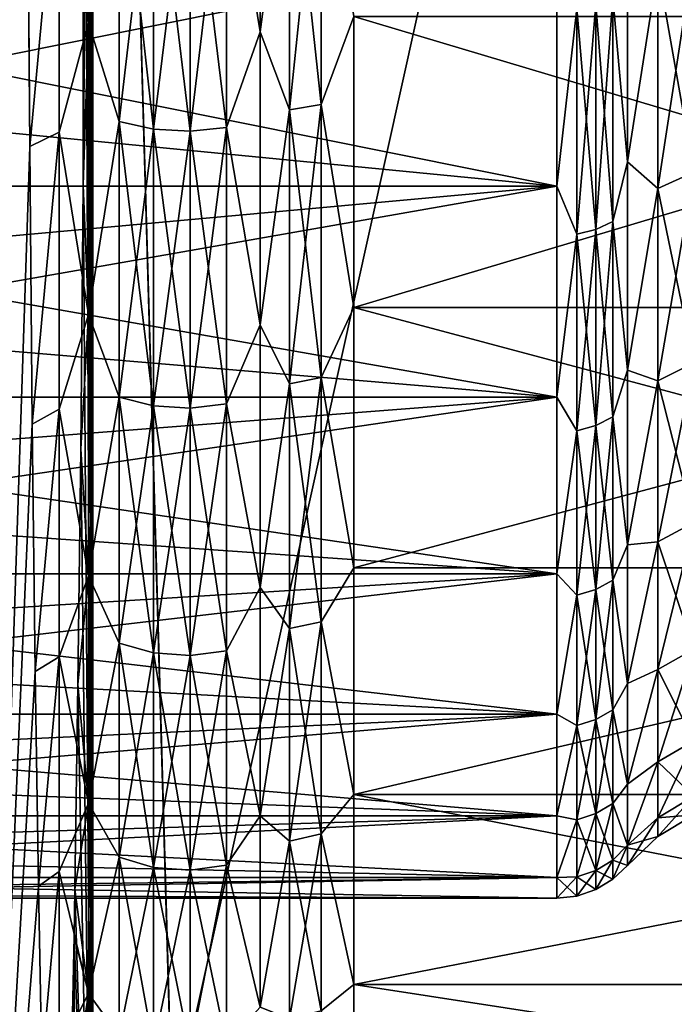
# Model space of a CAD drawing. Header units: metres. Extents: x -205 to 205, y -104 to 104.
# Tile 989 of 1056: x -40.4 to -36.85, y -15.88 to -10.54. Entities that reach past the tile are written whole.
import ezdxf

# ---------------------------------------------------------------- set-up
doc = ezdxf.new("R2010")
doc.units = ezdxf.units.M
doc.layers.add('solid_01_2-CONSUMER_EHM_BOX_SW0001', color=7, linetype='CONTINUOUS')

msp = doc.modelspace()

# ---------------------------------------------------------------- linework, layer by layer
at = {"layer": 'solid_01_2-CONSUMER_EHM_BOX_SW0001'}
for points in [[(-200.010849, -74.958488), (-200.010773, 75.041512), (-0.010778, 75.04142)], [(-0.010849, -74.95858), (-200.010849, -74.958488), (-0.010778, 75.04142)], [(-42.500065, -37.458561, 108.5), (42.499969, 37.541401, 108.5), (-42.500031, 37.541439, 108.5)], [(-42.500065, -37.458561, 108.5), (42.499935, -37.458599, 108.5), (42.499969, 37.541401, 108.5)], [(-40.598011, 19.039743, 63.099998), (-39.498363, -18.956865, 63.099998), (-40.59803, -18.956865, 63.099998)], [(-40.598011, 19.039743, 63.099998), (-40.59803, -18.956865, 63.099998), (-40.341995, -11.231845, 38.651802)], [(-40.598011, 19.039743, 63.099998), (39.498245, -18.956903, 63.099998), (-39.498363, -18.956865, 63.099998)], [(-40.598011, 19.039743, 63.099998), (40.597916, -18.956903, 63.099998), (39.498245, -18.956903, 63.099998)], [(-40.598011, 19.039743, 63.099998), (-39.498344, 19.039742, 63.099998), (40.597916, -18.956903, 63.099998)], [(-40.598011, 19.039743, 63.099998), (-40.341995, -11.231845, 38.651802), (-40.354347, -9.582151, 39.831493)], [(40.597916, -18.956903, 63.099998), (-39.498344, 19.039742, 63.099998), (39.498264, 19.039705, 63.099998)], [(-40.000042, 18.541439, 6), (-40.007378, 0.04149, 6.7), (-40.000057, -18.458561, 6)], [(-31.800039, 18.541435, 6), (-40.000042, 18.541439, 6), (-40.000057, -18.458561, 6)], [(-31.800039, 18.541435, 6), (-40.000057, -18.458561, 6), (-31.800058, -18.458565, 6)], [(-40.000057, -18.458561, 6), (-40.007378, 0.04149, 6.7), (-40.008652, -2.033987, 6.82141)], [(-40.000057, -18.458561, 6), (-40.008652, -2.033987, 6.82141), (-40.012451, -4.081877, 7.184161)], [(-40.000057, -18.458561, 6), (-40.012451, -4.081877, 7.184161), (-40.018723, -6.072543, 7.782977)], [(-40.000057, -18.458561, 6), (-40.018723, -6.072543, 7.782977), (-40.027386, -7.98042, 8.610069)], [(-40.000057, -18.458561, 6), (-40.027386, -7.98042, 8.610069), (-40.038322, -9.779025, 9.654181)], [(-40.022552, -10.561459, 38.742435), (-40.022552, -8.836341, 39.877045), (-40.182438, -9.513169, 39.70607)], [(-40.022552, -8.836341, 9.122956), (-40.022552, -10.561459, 10.257564), (-40.051369, -9.778489, 9.653821)], [(-39.857677, -9.463642, 39.627251), (-40.022552, -8.836341, 39.877045), (-40.022552, -10.561459, 38.742435)], [(-39.857677, -9.463642, 9.372751), (-40.022552, -10.561459, 10.257564), (-40.022552, -8.836341, 9.122956)], [(-39.093319, -8.878007, 9.051069), (-39.093319, -10.611208, 10.191013), (-39.275639, -9.491448, 9.328499)], [(-39.093319, -10.611208, 38.808987), (-39.093319, -8.878007, 39.948933), (-39.275639, -9.491448, 39.671501)], [(-38.933022, -9.408809, 9.460019), (-39.093319, -10.611208, 10.191013), (-39.093319, -8.878007, 9.051069)], [(-38.933022, -9.408809, 39.539982), (-39.093319, -8.878007, 39.948933), (-39.093319, -10.611208, 38.808987)], [(-38.933022, -11.033331, 38.387321), (-38.761574, -11.00414, 38.350716), (-38.761574, -9.383899, 39.500336)], [(-38.933022, -9.408809, 39.539982), (-38.933022, -11.033331, 38.387321), (-38.761574, -9.383899, 39.500336)], [(-38.933022, -9.408809, 9.460019), (-38.761574, -9.383899, 9.499662), (-38.761574, -11.00414, 10.649284)], [(-38.584904, -10.52827, 38.697582), (-38.761574, -9.383899, 39.500336), (-38.761574, -11.00414, 38.350716)], [(-38.761574, -11.00414, 10.649284), (-38.761574, -9.383899, 9.499662), (-38.584904, -10.52827, 10.30242)], [(-38.933022, -11.033331, 10.612679), (-39.093319, -10.611208, 10.191013), (-38.933022, -9.408809, 9.460019)], [(-38.933022, -9.408809, 39.539982), (-39.093319, -10.611208, 38.808987), (-38.933022, -11.033331, 38.387321)], [(-38.933022, -11.033331, 10.612679), (-38.933022, -9.408809, 9.460019), (-38.761574, -11.00414, 10.649284)], [(-39.857677, -11.097591, 38.467899), (-39.857677, -9.463642, 39.627251), (-40.022552, -10.561459, 38.742435)], [(-39.857677, -9.463642, 9.372751), (-39.857677, -11.097591, 10.5321), (-40.022552, -10.561459, 10.257564)], [(-39.670094, -11.138806, 10.480416), (-39.857677, -11.097591, 10.5321), (-39.857677, -9.463642, 9.372751)], [(-39.670094, -9.498813, 9.316778), (-39.670094, -11.138806, 10.480416), (-39.857677, -9.463642, 9.372751)], [(-39.670094, -9.498813, 39.68322), (-39.857677, -9.463642, 39.627251), (-39.857677, -11.097591, 38.467899)], [(-39.670094, -11.138806, 38.519585), (-39.670094, -9.498813, 39.68322), (-39.857677, -11.097591, 38.467899)], [(-39.472, -11.149898, 10.46651), (-39.670094, -11.138806, 10.480416), (-39.670094, -9.498813, 9.316778)], [(-39.471996, -9.508276, 9.301718), (-39.472, -11.149898, 10.46651), (-39.670094, -9.498813, 9.316778)], [(-39.471996, -9.508276, 39.698284), (-39.670094, -9.498813, 39.68322), (-39.670094, -11.138806, 38.519585)], [(-39.275639, -9.491448, 39.671501), (-39.471996, -9.508276, 39.698284), (-39.472, -11.149898, 38.533489)], [(-39.275639, -11.130177, 38.508762), (-39.275639, -9.491448, 39.671501), (-39.472, -11.149898, 38.533489)], [(-39.275639, -9.491448, 9.328499), (-39.275639, -11.130177, 10.491239), (-39.471996, -9.508276, 9.301718)], [(-39.093319, -10.611208, 10.191013), (-39.275639, -11.130177, 10.491239), (-39.275639, -9.491448, 9.328499)], [(-39.093319, -10.611208, 38.808987), (-39.275639, -9.491448, 39.671501), (-39.275639, -11.130177, 38.508762)], [(-40.354347, -9.582151, 39.831493), (-40.341995, -11.231845, 38.651802), (-40.182438, -9.513169, 39.70607)], [(-40.341995, -11.231845, 38.651802), (-40.182438, -11.155632, 38.540684), (-40.182438, -9.513169, 39.70607)], [(-40.022552, -10.561459, 38.742435), (-40.182438, -9.513169, 39.70607), (-40.182438, -11.155632, 38.540684)], [(-39.472, -11.149898, 38.533489), (-39.471996, -9.508276, 39.698284), (-39.670094, -11.138806, 38.519585)], [(-39.275639, -11.130177, 10.491239), (-39.472, -11.149898, 10.46651), (-39.471996, -9.508276, 9.301718)], [(-40.051369, -9.778489, 9.653821), (-40.051373, -11.442706, 10.900205), (-40.038322, -9.779025, 9.654181)], [(-40.022552, -10.561459, 10.257564), (-40.051373, -11.442706, 10.900205), (-40.051369, -9.778489, 9.653821)], [(-40.000057, -18.458561, 6), (-40.038322, -9.779025, 9.654181), (-40.051373, -11.442706, 10.900205)], [(-37.18087, -10.421953, 35.590546), (-37.102303, -10.019845, 35.856838), (-37.102303, -11.315403, 34.561283)], [(-37.18087, -10.421953, 13.409455), (-37.102303, -11.315403, 14.438718), (-37.102303, -10.019845, 13.14316)], [(-37.102303, -11.315403, 34.561283), (-37.102303, -10.019845, 35.856838), (-36.937313, -10.26282, 35.421875)], [(-36.937313, -10.26282, 13.578126), (-37.102303, -10.019845, 13.14316), (-37.102303, -11.315403, 14.438718)], [(-44.000053, -11.448207, 14.321075), (-37.484325, -11.448203, 14.321067), (-37.484325, -10.137496, 13.01036)], [(-44.000053, -10.812656, 13.645919), (-37.484325, -10.137496, 13.01036), (-44.000053, -10.137501, 13.010366)], [(-44.000053, -11.448207, 14.321075), (-37.484325, -10.137496, 13.01036), (-44.000053, -10.812656, 13.645919)], [(-44.000053, -10.137501, 35.989632), (-37.484325, -10.137496, 35.989639), (-37.484325, -11.448203, 34.678932)], [(-44.000053, -10.812656, 35.35408), (-44.000053, -10.137501, 35.989632), (-37.484325, -11.448203, 34.678932)], [(-37.376698, -10.484328, 13.343341), (-37.484325, -10.137496, 13.01036), (-37.484325, -11.448203, 14.321067)], [(-37.484325, -11.448203, 34.678932), (-37.484325, -10.137496, 35.989639), (-37.376698, -10.484328, 35.656658)], [(-36.742119, -10.181912, 35.336117), (-36.742119, -11.370782, 34.075989), (-36.937313, -10.26282, 35.421875)], [(-36.742119, -10.181912, 13.663883), (-36.937313, -10.26282, 13.578126), (-36.937313, -11.461099, 14.848227)], [(-36.742119, -11.370782, 14.924011), (-36.742119, -10.181912, 13.663883), (-36.937313, -11.461099, 14.848227)], [(-37.102303, -11.315403, 34.561283), (-36.937313, -10.26282, 35.421875), (-36.937313, -11.461099, 34.151772)], [(-36.937313, -11.461099, 14.848227), (-36.937313, -10.26282, 13.578126), (-37.102303, -11.315403, 14.438718)], [(-36.742119, -11.370782, 34.075989), (-36.937313, -11.461099, 34.151772), (-36.937313, -10.26282, 35.421875)], [(-37.273819, -10.460481, 13.368618), (-37.376698, -10.484328, 13.343341), (-37.376698, -11.708366, 14.640744)], [(-37.273819, -11.681745, 14.663082), (-37.273819, -10.460481, 13.368618), (-37.376698, -11.708366, 14.640744)], [(-37.273819, -10.460481, 35.631382), (-37.273819, -11.681745, 34.336918), (-37.376698, -10.484328, 35.656658)], [(-37.18087, -10.421953, 13.409455), (-37.273819, -10.460481, 13.368618), (-37.273819, -11.681745, 14.663082)], [(-37.18087, -11.638737, 14.69917), (-37.18087, -10.421953, 13.409455), (-37.273819, -11.681745, 14.663082)], [(-37.18087, -10.421953, 35.590546), (-37.18087, -11.638737, 34.300831), (-37.273819, -10.460481, 35.631382)], [(-37.18087, -11.638737, 34.300831), (-37.273819, -11.681745, 34.336918), (-37.273819, -10.460481, 35.631382)], [(-37.18087, -10.421953, 35.590546), (-37.102303, -11.315403, 34.561283), (-37.18087, -11.638737, 34.300831)], [(-37.18087, -11.638737, 14.69917), (-37.102303, -11.315403, 14.438718), (-37.18087, -10.421953, 13.409455)], [(-37.376698, -11.708366, 14.640744), (-37.376698, -10.484328, 13.343341), (-37.484325, -11.448203, 14.321067)], [(-37.484325, -11.448203, 34.678932), (-37.376698, -10.484328, 35.656658), (-37.376698, -11.708366, 34.359257)], [(-37.273819, -11.681745, 34.336918), (-37.376698, -11.708366, 34.359257), (-37.376698, -10.484328, 35.656658)], [(-40.022556, -12.143363, 37.41507), (-40.022552, -10.561459, 38.742435), (-40.182438, -11.155632, 38.540684)], [(-40.022552, -10.561459, 10.257564), (-40.022556, -12.143363, 11.584929), (-40.051373, -11.442706, 10.900205)], [(-39.857677, -11.097591, 38.467899), (-40.022552, -10.561459, 38.742435), (-40.022556, -12.143363, 37.41507)], [(-39.857677, -11.097591, 10.5321), (-40.022556, -12.143363, 11.584929), (-40.022552, -10.561459, 10.257564)], [(-38.584904, -12.10504, 37.374512), (-38.584904, -10.52827, 38.697582), (-38.761574, -11.00414, 38.350716)], [(-38.761574, -11.00414, 10.649284), (-38.584904, -10.52827, 10.30242), (-38.584904, -12.10504, 11.625486)], [(-33.300053, -10.528095, 10.30229), (-33.300056, -12.10502, 11.625465), (-38.584904, -10.52827, 10.30242)], [(-33.300053, -10.52811, 38.697697), (-38.584904, -10.52827, 38.697582), (-38.584904, -12.10504, 37.374512)], [(-33.300056, -12.105041, 37.374516), (-33.300053, -10.52811, 38.697697), (-38.584904, -12.10504, 37.374512)], [(-33.300056, -12.10502, 11.625465), (-38.584904, -12.10504, 11.625486), (-38.584904, -10.52827, 10.30242)], [(-39.093319, -10.611208, 10.191013), (-39.093323, -12.200351, 11.524463), (-39.275639, -11.130177, 10.491239)], [(-39.093323, -12.200351, 37.475536), (-39.093319, -10.611208, 38.808987), (-39.275639, -11.130177, 38.508762)], [(-38.933022, -11.033331, 10.612679), (-39.093323, -12.200351, 11.524463), (-39.093319, -10.611208, 10.191013)], [(-38.933022, -11.033331, 38.387321), (-39.093319, -10.611208, 38.808987), (-39.093323, -12.200351, 37.475536)], [(-44.000053, -11.448207, 34.678925), (-44.000053, -10.812656, 35.35408), (-37.484325, -11.448203, 34.678932)], [(-38.933022, -12.518581, 11.939981), (-39.093323, -12.200351, 11.524463), (-38.933022, -11.033331, 10.612679)], [(-38.933022, -11.033331, 38.387321), (-39.093323, -12.200351, 37.475536), (-38.933022, -12.518581, 37.06002)], [(-38.933022, -12.518581, 37.06002), (-38.761578, -12.485476, 37.026913), (-38.761574, -11.00414, 38.350716)], [(-38.933022, -11.033331, 38.387321), (-38.933022, -12.518581, 37.06002), (-38.761574, -11.00414, 38.350716)], [(-38.933022, -11.033331, 10.612679), (-38.761574, -11.00414, 10.649284), (-38.761578, -12.485476, 11.973087)], [(-38.933022, -12.518581, 11.939981), (-38.933022, -11.033331, 10.612679), (-38.761578, -12.485476, 11.973087)], [(-38.584904, -12.10504, 37.374512), (-38.761574, -11.00414, 38.350716), (-38.761578, -12.485476, 37.026913)], [(-38.761578, -12.485476, 11.973087), (-38.761574, -11.00414, 10.649284), (-38.584904, -12.10504, 11.625486)], [(-39.857677, -12.59146, 37.132896), (-39.857677, -11.097591, 38.467899), (-40.022556, -12.143363, 37.41507)], [(-39.857677, -11.097591, 10.5321), (-39.857677, -12.59146, 11.867102), (-40.022556, -12.143363, 11.584929)], [(-39.670094, -12.638203, 11.820359), (-39.857677, -12.59146, 11.867102), (-39.857677, -11.097591, 10.5321)], [(-39.670094, -11.138806, 10.480416), (-39.670094, -12.638203, 11.820359), (-39.857677, -11.097591, 10.5321)], [(-39.670094, -11.138806, 38.519585), (-39.857677, -11.097591, 38.467899), (-39.857677, -12.59146, 37.132896)], [(-40.341995, -11.231845, 38.651802), (-40.327782, -12.737537, 37.294281), (-40.182438, -11.155632, 38.540684)], [(-40.327782, -12.737537, 37.294281), (-40.182442, -12.657285, 37.198723), (-40.182438, -11.155632, 38.540684)], [(-40.022556, -12.143363, 37.41507), (-40.182438, -11.155632, 38.540684), (-40.182442, -12.657285, 37.198723)], [(-39.670094, -12.638203, 37.179642), (-39.670094, -11.138806, 38.519585), (-39.857677, -12.59146, 37.132896)], [(-39.472, -12.650781, 11.807781), (-39.670094, -12.638203, 11.820359), (-39.670094, -11.138806, 10.480416)], [(-39.472, -11.149898, 10.46651), (-39.472, -12.650781, 11.807781), (-39.670094, -11.138806, 10.480416)], [(-39.472, -11.149898, 38.533489), (-39.670094, -11.138806, 38.519585), (-39.670094, -12.638203, 37.179642)], [(-39.472, -12.650781, 37.192219), (-39.472, -11.149898, 38.533489), (-39.670094, -12.638203, 37.179642)], [(-39.275639, -11.130177, 10.491239), (-39.275639, -12.628416, 11.830147), (-39.472, -11.149898, 10.46651)], [(-39.275639, -11.130177, 38.508762), (-39.472, -11.149898, 38.533489), (-39.472, -12.650781, 37.192219)], [(-39.275639, -12.628416, 37.169853), (-39.275639, -11.130177, 38.508762), (-39.472, -12.650781, 37.192219)], [(-39.275639, -12.628416, 11.830147), (-39.472, -12.650781, 11.807781), (-39.472, -11.149898, 10.46651)], [(-39.093323, -12.200351, 11.524463), (-39.275639, -12.628416, 11.830147), (-39.275639, -11.130177, 10.491239)], [(-39.093323, -12.200351, 37.475536), (-39.275639, -11.130177, 38.508762), (-39.275639, -12.628416, 37.169853)], [(-40.341995, -11.231845, 38.651802), (-40.59803, -18.956865, 63.099998), (-40.327782, -12.737537, 37.294281)], [(-37.18087, -11.638737, 34.300831), (-37.102303, -11.315403, 34.561283), (-37.102303, -12.445353, 33.119007)], [(-37.18087, -11.638737, 14.69917), (-37.102303, -12.445353, 15.880992), (-37.102303, -11.315403, 14.438718)], [(-37.102303, -12.445353, 33.119007), (-37.102303, -11.315403, 34.561283), (-36.937313, -11.461099, 34.151772)], [(-36.937313, -11.461099, 14.848227), (-37.102303, -11.315403, 14.438718), (-37.102303, -12.445353, 15.880992)], [(-36.742119, -11.370782, 34.075989), (-36.742119, -12.405321, 32.686363), (-36.937313, -11.461099, 34.151772)], [(-36.742119, -11.370782, 14.924011), (-36.937313, -11.461099, 14.848227), (-36.937313, -12.503825, 16.248852)], [(-36.742119, -12.405321, 16.313639), (-36.742119, -11.370782, 14.924011), (-36.937313, -12.503825, 16.248852)], [(-44.000053, -12.591369, 15.780215), (-37.484325, -12.591365, 15.780206), (-37.484325, -11.448203, 14.321067)], [(-44.000053, -12.041833, 15.033374), (-37.484325, -11.448203, 14.321067), (-44.000053, -11.448207, 14.321075)], [(-44.000053, -12.591369, 15.780215), (-37.484325, -11.448203, 14.321067), (-44.000053, -12.041833, 15.033374)], [(-44.000053, -11.448207, 34.678925), (-37.484325, -11.448203, 34.678932), (-37.484325, -12.591365, 33.219795)], [(-44.000053, -12.041833, 33.966625), (-44.000053, -11.448207, 34.678925), (-37.484325, -12.591365, 33.219795)], [(-40.065201, -12.872066, 12.220572), (-40.000057, -18.458561, 6), (-40.051373, -11.442706, 10.900205)], [(-40.065201, -12.872066, 12.220572), (-40.051373, -11.442706, 10.900205), (-40.022556, -12.143363, 11.584929)], [(-37.376698, -11.708366, 14.640744), (-37.484325, -11.448203, 14.321067), (-37.484325, -12.591365, 15.780206)], [(-37.484325, -12.591365, 33.219795), (-37.484325, -11.448203, 34.678932), (-37.376698, -11.708366, 34.359257)], [(-37.102303, -12.445353, 33.119007), (-36.937313, -11.461099, 34.151772), (-36.937313, -12.503825, 32.751148)], [(-36.937313, -12.503825, 16.248852), (-36.937313, -11.461099, 14.848227), (-37.102303, -12.445353, 15.880992)], [(-36.742119, -12.405321, 32.686363), (-36.937313, -12.503825, 32.751148), (-36.937313, -11.461099, 34.151772)], [(-37.18087, -11.638737, 14.69917), (-37.273819, -11.681745, 14.663082), (-37.273819, -12.744473, 16.090574)], [(-37.18087, -12.697567, 16.121426), (-37.18087, -11.638737, 14.69917), (-37.273819, -12.744473, 16.090574)], [(-37.18087, -11.638737, 34.300831), (-37.18087, -12.697567, 32.878574), (-37.273819, -11.681745, 34.336918)], [(-37.18087, -11.638737, 34.300831), (-37.102303, -12.445353, 33.119007), (-37.18087, -12.697567, 32.878574)], [(-37.18087, -12.697567, 16.121426), (-37.102303, -12.445353, 15.880992), (-37.18087, -11.638737, 14.69917)], [(-37.273819, -11.681745, 14.663082), (-37.376698, -11.708366, 14.640744), (-37.376698, -12.773508, 16.071478)], [(-37.273819, -12.744473, 16.090574), (-37.273819, -11.681745, 14.663082), (-37.376698, -12.773508, 16.071478)], [(-37.273819, -11.681745, 34.336918), (-37.273819, -12.744473, 32.909424), (-37.376698, -11.708366, 34.359257)], [(-37.18087, -12.697567, 32.878574), (-37.273819, -12.744473, 32.909424), (-37.273819, -11.681745, 34.336918)], [(-37.376698, -12.773508, 16.071478), (-37.376698, -11.708366, 14.640744), (-37.484325, -12.591365, 15.780206)], [(-37.484325, -12.591365, 33.219795), (-37.376698, -11.708366, 34.359257), (-37.376698, -12.773508, 32.92852)], [(-37.273819, -12.744473, 32.909424), (-37.376698, -12.773508, 32.92852), (-37.376698, -11.708366, 34.359257)], [(-44.000053, -12.591369, 33.219784), (-44.000053, -12.041833, 33.966625), (-37.484325, -12.591365, 33.219795)], [(-38.584904, -13.51755, 35.877342), (-38.584904, -12.10504, 37.374512), (-38.761578, -12.485476, 37.026913)], [(-38.761578, -12.485476, 11.973087), (-38.584904, -12.10504, 11.625486), (-38.584904, -13.51755, 13.12266)], [(-33.300056, -12.10502, 11.625465), (-33.300056, -13.517571, 13.12268), (-38.584904, -12.10504, 11.625486)], [(-33.300056, -12.105041, 37.374516), (-38.584904, -12.10504, 37.374512), (-38.584904, -13.51755, 35.877342)], [(-33.300056, -13.517571, 13.12268), (-38.584904, -13.51755, 13.12266), (-38.584904, -12.10504, 11.625486)], [(-33.300056, -13.51759, 35.8773), (-33.300056, -12.105041, 37.374516), (-38.584904, -13.51755, 35.877342)], [(-40.022556, -13.56035, 35.913139), (-40.022556, -12.143363, 37.41507), (-40.182442, -12.657285, 37.198723)], [(-40.065201, -12.872066, 12.220572), (-40.022556, -12.143363, 11.584929), (-40.022556, -13.56035, 13.08686)], [(-39.857677, -12.59146, 37.132896), (-40.022556, -12.143363, 37.41507), (-40.022556, -13.56035, 35.913139)], [(-39.857677, -12.59146, 11.867102), (-40.022556, -13.56035, 13.08686), (-40.022556, -12.143363, 11.584929)], [(-39.093323, -12.200351, 11.524463), (-39.093323, -13.623944, 13.033383), (-39.275639, -12.628416, 11.830147)], [(-39.093323, -13.623944, 35.966618), (-39.093323, -12.200351, 37.475536), (-39.275639, -12.628416, 37.169853)], [(-38.933022, -12.518581, 11.939981), (-39.093323, -13.623944, 13.033383), (-39.093323, -12.200351, 11.524463)], [(-38.933022, -12.518581, 37.06002), (-39.093323, -12.200351, 37.475536), (-39.093323, -13.623944, 35.966618)], [(-36.742119, -12.405321, 32.686363), (-36.742119, -13.271539, 31.186028), (-36.937313, -12.503825, 32.751148)], [(-36.742119, -12.405321, 16.313639), (-36.937313, -12.503825, 16.248852), (-36.937313, -13.376899, 17.761059)], [(-36.742119, -13.271539, 17.813972), (-36.742119, -12.405321, 16.313639), (-36.937313, -13.376899, 17.761059)], [(-38.933025, -13.845882, 35.574768), (-38.761578, -13.809278, 35.545578), (-38.761578, -12.485476, 37.026913)], [(-38.933022, -12.518581, 37.06002), (-38.933025, -13.845882, 35.574768), (-38.761578, -12.485476, 37.026913)], [(-38.933022, -12.518581, 11.939981), (-38.761578, -12.485476, 11.973087), (-38.761578, -13.809278, 13.454423)], [(-38.584904, -13.51755, 35.877342), (-38.761578, -12.485476, 37.026913), (-38.761578, -13.809278, 35.545578)], [(-38.761578, -13.809278, 13.454423), (-38.761578, -12.485476, 11.973087), (-38.584904, -13.51755, 13.12266)], [(-37.18087, -12.697567, 32.878574), (-37.102303, -12.445353, 33.119007), (-37.102303, -13.393216, 31.55105)], [(-37.18087, -12.697567, 16.121426), (-37.102303, -13.393216, 17.44895), (-37.102303, -12.445353, 15.880992)], [(-37.102303, -13.393216, 31.55105), (-37.102303, -12.445353, 33.119007), (-36.937313, -12.503825, 32.751148)], [(-36.937313, -12.503825, 16.248852), (-37.102303, -12.445353, 15.880992), (-37.102303, -13.393216, 17.44895)], [(-38.933025, -13.845882, 13.425232), (-39.093323, -13.623944, 13.033383), (-38.933022, -12.518581, 11.939981)], [(-38.933022, -12.518581, 37.06002), (-39.093323, -13.623944, 35.966618), (-38.933025, -13.845882, 35.574768)], [(-38.933025, -13.845882, 13.425232), (-38.933022, -12.518581, 11.939981), (-38.761578, -13.809278, 13.454423)], [(-37.102303, -13.393216, 31.55105), (-36.937313, -12.503825, 32.751148), (-36.937313, -13.376899, 31.238941)], [(-36.937313, -13.376899, 17.761059), (-36.937313, -12.503825, 16.248852), (-37.102303, -13.393216, 17.44895)], [(-36.742119, -13.271539, 31.186028), (-36.937313, -13.376899, 31.238941), (-36.937313, -12.503825, 32.751148)], [(-44.000053, -13.550315, 17.366508), (-37.484325, -13.550313, 17.366499), (-37.484325, -12.591365, 15.780206)], [(-44.000053, -13.094808, 16.558874), (-37.484325, -12.591365, 15.780206), (-44.000053, -12.591369, 15.780215)], [(-44.000053, -13.550315, 17.366508), (-37.484325, -12.591365, 15.780206), (-44.000053, -13.094808, 16.558874)], [(-44.000053, -12.591369, 33.219784), (-37.484325, -12.591365, 33.219795), (-37.484325, -13.550313, 31.633501)], [(-44.000053, -13.094808, 32.441128), (-44.000053, -12.591369, 33.219784), (-37.484325, -13.550313, 31.633501)], [(-39.857677, -13.926462, 35.63903), (-39.857677, -12.59146, 37.132896), (-40.022556, -13.56035, 35.913139)], [(-39.857677, -12.59146, 11.867102), (-39.857677, -13.926462, 13.36097), (-40.022556, -13.56035, 13.08686)], [(-39.670094, -13.978146, 13.319756), (-39.857677, -13.926462, 13.36097), (-39.857677, -12.59146, 11.867102)], [(-39.670094, -12.638203, 11.820359), (-39.670094, -13.978146, 13.319756), (-39.857677, -12.59146, 11.867102)], [(-39.670094, -12.638203, 37.179642), (-39.857677, -12.59146, 37.132896), (-39.857677, -13.926462, 35.63903)], [(-37.376698, -12.773508, 16.071478), (-37.484325, -12.591365, 15.780206), (-37.484325, -13.550313, 17.366499)], [(-37.484325, -13.550313, 31.633501), (-37.484325, -12.591365, 33.219795), (-37.376698, -12.773508, 32.92852)], [(-39.670094, -13.978146, 35.680244), (-39.670094, -12.638203, 37.179642), (-39.857677, -13.926462, 35.63903)], [(-39.472, -13.992052, 13.308665), (-39.670094, -13.978146, 13.319756), (-39.670094, -12.638203, 11.820359)], [(-39.472, -12.650781, 11.807781), (-39.472, -13.992052, 13.308665), (-39.670094, -12.638203, 11.820359)], [(-39.472, -12.650781, 37.192219), (-39.670094, -12.638203, 37.179642), (-39.670094, -13.978146, 35.680244)], [(-39.472, -13.992052, 35.691334), (-39.472, -12.650781, 37.192219), (-39.670094, -13.978146, 35.680244)], [(-39.275639, -12.628416, 11.830147), (-39.275639, -13.967323, 13.328385), (-39.472, -12.650781, 11.807781)], [(-39.275639, -12.628416, 37.169853), (-39.472, -12.650781, 37.192219), (-39.472, -13.992052, 35.691334)], [(-39.275639, -13.967323, 35.671616), (-39.275639, -12.628416, 37.169853), (-39.472, -13.992052, 35.691334)], [(-39.275639, -13.967323, 13.328385), (-39.472, -13.992052, 13.308665), (-39.472, -12.650781, 11.807781)], [(-39.093323, -13.623944, 13.033383), (-39.275639, -13.967323, 13.328385), (-39.275639, -12.628416, 11.830147)], [(-39.093323, -13.623944, 35.966618), (-39.275639, -12.628416, 37.169853), (-39.275639, -13.967323, 35.671616)], [(-40.327782, -12.737537, 37.294281), (-40.311886, -14.080074, 35.776398), (-40.182442, -12.657285, 37.198723)], [(-40.311886, -14.080074, 35.776398), (-40.182442, -13.999244, 35.697071), (-40.182442, -12.657285, 37.198723)], [(-40.022556, -13.56035, 35.913139), (-40.182442, -12.657285, 37.198723), (-40.182442, -13.999244, 35.697071)], [(-37.18087, -12.697567, 16.121426), (-37.273819, -12.744473, 16.090574), (-37.273819, -13.634295, 17.63179)], [(-37.18087, -13.584123, 17.656986), (-37.18087, -12.697567, 16.121426), (-37.273819, -13.634295, 17.63179)], [(-37.18087, -12.697567, 32.878574), (-37.18087, -13.584123, 31.343014), (-37.273819, -12.744473, 32.909424)], [(-37.18087, -12.697567, 32.878574), (-37.102303, -13.393216, 31.55105), (-37.18087, -13.584123, 31.343014)], [(-37.18087, -13.584123, 17.656986), (-37.102303, -13.393216, 17.44895), (-37.18087, -12.697567, 16.121426)], [(-40.327782, -12.737537, 37.294281), (-40.59803, -18.956865, 63.099998), (-40.311886, -14.080074, 35.776398)], [(-37.273819, -12.744473, 16.090574), (-37.376698, -12.773508, 16.071478), (-37.376698, -13.665349, 17.616194)], [(-37.273819, -13.634295, 17.63179), (-37.273819, -12.744473, 16.090574), (-37.376698, -13.665349, 17.616194)], [(-37.273819, -12.744473, 32.909424), (-37.273819, -13.634295, 31.36821), (-37.376698, -12.773508, 32.92852)], [(-37.18087, -13.584123, 31.343014), (-37.273819, -13.634295, 31.36821), (-37.273819, -12.744473, 32.909424)], [(-37.376698, -13.665349, 17.616194), (-37.376698, -12.773508, 16.071478), (-37.484325, -13.550313, 17.366499)], [(-37.484325, -13.550313, 31.633501), (-37.376698, -12.773508, 32.92852), (-37.376698, -13.665349, 31.383806)], [(-37.273819, -13.634295, 31.36821), (-37.376698, -13.665349, 31.383806), (-37.376698, -12.773508, 32.92852)], [(-40.080555, -14.148995, 13.686998), (-40.000057, -18.458561, 6), (-40.065201, -12.872066, 12.220572)], [(-40.080555, -14.148995, 13.686998), (-40.065201, -12.872066, 12.220572), (-40.022556, -13.56035, 13.08686)], [(-44.000053, -13.550315, 31.633492), (-44.000053, -13.094808, 32.441128), (-37.484325, -13.550313, 31.633501)], [(-36.742119, -13.271539, 31.186028), (-36.742123, -13.957722, 29.595278), (-36.937313, -13.376899, 31.238941)], [(-36.742119, -13.271539, 17.813972), (-36.937313, -13.376899, 17.761059), (-36.937313, -14.068512, 19.364399)], [(-36.742123, -13.957722, 19.404722), (-36.742119, -13.271539, 17.813972), (-36.937313, -14.068512, 19.364399)], [(-37.18087, -13.584123, 31.343014), (-37.102303, -13.393216, 31.55105), (-37.102303, -14.145172, 29.880272)], [(-37.18087, -13.584123, 17.656986), (-37.102303, -14.145172, 19.119728), (-37.102303, -13.393216, 17.44895)], [(-37.102303, -14.145172, 29.880272), (-36.937313, -13.376899, 31.238941), (-36.937313, -14.068512, 29.635601)], [(-37.102303, -14.145172, 29.880272), (-37.102303, -13.393216, 31.55105), (-36.937313, -13.376899, 31.238941)], [(-36.937313, -13.376899, 17.761059), (-37.102303, -13.393216, 17.44895), (-37.102303, -14.145172, 19.119728)], [(-36.937313, -14.068512, 19.364399), (-36.937313, -13.376899, 17.761059), (-37.102303, -14.145172, 19.119728)], [(-36.742123, -13.957722, 29.595278), (-36.937313, -14.068512, 29.635601), (-36.937313, -13.376899, 31.238941)], [(-44.000057, -14.311063, 19.056824), (-37.484329, -14.311062, 19.056814), (-37.484325, -13.550313, 17.366499)], [(-44.000057, -13.956226, 18.200172), (-37.484325, -13.550313, 17.366499), (-44.000053, -13.550315, 17.366508)], [(-44.000057, -14.311063, 19.056824), (-37.484325, -13.550313, 17.366499), (-44.000057, -13.956226, 18.200172)], [(-44.000057, -13.956226, 30.799828), (-44.000053, -13.550315, 31.633492), (-37.484329, -14.311062, 29.943186)], [(-44.000053, -13.550315, 31.633492), (-37.484325, -13.550313, 31.633501), (-37.484329, -14.311062, 29.943186)], [(-40.022556, -14.793362, 34.256901), (-40.022556, -13.56035, 35.913139), (-40.182442, -13.999244, 35.697071)], [(-40.080555, -14.148995, 13.686998), (-40.022556, -13.56035, 13.08686), (-40.022556, -14.793362, 14.743098)], [(-39.857677, -13.926462, 35.63903), (-40.022556, -13.56035, 35.913139), (-40.022556, -14.793362, 34.256901)], [(-39.857677, -13.926462, 13.36097), (-40.022556, -14.793362, 14.743098), (-40.022556, -13.56035, 13.08686)], [(-38.584904, -14.746696, 34.226311), (-38.584904, -13.51755, 35.877342), (-38.761578, -13.809278, 35.545578)], [(-38.761578, -13.809278, 13.454423), (-38.584904, -13.51755, 13.12266), (-38.584904, -14.746696, 14.773691)], [(-33.300056, -13.51759, 35.8773), (-38.584904, -13.51755, 35.877342), (-38.584904, -14.746696, 34.226311)], [(-33.300056, -13.517571, 13.12268), (-38.584904, -14.746696, 14.773691), (-38.584904, -13.51755, 13.12266)], [(-33.300056, -13.517571, 13.12268), (-33.300056, -14.746721, 14.77373), (-38.584904, -14.746696, 14.773691)], [(-33.300056, -14.746737, 34.226246), (-33.300056, -13.51759, 35.8773), (-38.584904, -14.746696, 34.226311)], [(-37.376698, -13.665349, 17.616194), (-37.484325, -13.550313, 17.366499), (-37.484329, -14.311062, 19.056814)], [(-37.484329, -14.311062, 29.943186), (-37.484325, -13.550313, 31.633501), (-37.376698, -13.665349, 31.383806)], [(-37.18087, -13.584123, 17.656986), (-37.273819, -13.634295, 17.63179), (-37.273819, -14.339174, 19.265886)], [(-37.18087, -14.286417, 19.285088), (-37.18087, -13.584123, 17.656986), (-37.273819, -14.339174, 19.265886)], [(-37.18087, -13.584123, 31.343014), (-37.18087, -14.286417, 29.714912), (-37.273819, -13.634295, 31.36821)], [(-37.18087, -13.584123, 31.343014), (-37.102303, -14.145172, 29.880272), (-37.18087, -14.286417, 29.714912)], [(-37.18087, -14.286417, 19.285088), (-37.102303, -14.145172, 19.119728), (-37.18087, -13.584123, 17.656986)], [(-39.093323, -13.623944, 13.033383), (-39.093323, -14.862737, 14.697371), (-39.275639, -13.967323, 13.328385)], [(-39.093323, -14.862737, 34.302631), (-39.093323, -13.623944, 35.966618), (-39.275639, -13.967323, 35.671616)], [(-38.933025, -13.845882, 13.425232), (-39.093323, -14.862737, 14.697371), (-39.093323, -13.623944, 13.033383)], [(-38.933025, -13.845882, 35.574768), (-39.093323, -13.623944, 35.966618), (-39.093323, -14.862737, 34.302631)], [(-37.376698, -14.37183, 19.254), (-37.376698, -13.665349, 17.616194), (-37.484329, -14.311062, 19.056814)], [(-37.484329, -14.311062, 29.943186), (-37.376698, -13.665349, 31.383806), (-37.376698, -14.37183, 29.746)], [(-37.273819, -13.634295, 17.63179), (-37.376698, -13.665349, 17.616194), (-37.376698, -14.37183, 19.254)], [(-37.273819, -14.339174, 19.265886), (-37.273819, -13.634295, 17.63179), (-37.376698, -14.37183, 19.254)], [(-37.273819, -13.634295, 31.36821), (-37.273819, -14.339174, 29.734114), (-37.376698, -13.665349, 31.383806)], [(-37.273819, -14.339174, 29.734114), (-37.376698, -14.37183, 29.746), (-37.376698, -13.665349, 31.383806)], [(-37.18087, -14.286417, 29.714912), (-37.273819, -14.339174, 29.734114), (-37.273819, -13.634295, 31.36821)], [(-38.933025, -14.998543, 33.950245), (-38.761578, -14.958899, 33.925335), (-38.761578, -13.809278, 35.545578)], [(-38.933025, -13.845882, 35.574768), (-38.933025, -14.998543, 33.950245), (-38.761578, -13.809278, 35.545578)], [(-38.933025, -13.845882, 13.425232), (-38.761578, -13.809278, 13.454423), (-38.761578, -14.958899, 15.074663)], [(-38.584904, -14.746696, 34.226311), (-38.761578, -13.809278, 35.545578), (-38.761578, -14.958899, 33.925335)], [(-38.761578, -14.958899, 15.074663), (-38.761578, -13.809278, 13.454423), (-38.584904, -14.746696, 14.773691)], [(-38.933025, -14.998543, 15.049754), (-39.093323, -14.862737, 14.697371), (-38.933025, -13.845882, 13.425232)], [(-38.933025, -13.845882, 35.574768), (-39.093323, -14.862737, 34.302631), (-38.933025, -14.998543, 33.950245)], [(-38.933025, -14.998543, 15.049754), (-38.933025, -13.845882, 13.425232), (-38.761578, -14.958899, 15.074663)], [(-39.857677, -15.085811, 34.005081), (-39.857677, -13.926462, 35.63903), (-40.022556, -14.793362, 34.256901)], [(-39.857677, -13.926462, 13.36097), (-39.857677, -15.085811, 14.99492), (-40.022556, -14.793362, 14.743098)], [(-39.670094, -15.141784, 14.959749), (-39.857677, -15.085811, 14.99492), (-39.857677, -13.926462, 13.36097)], [(-39.670094, -13.978146, 13.319756), (-39.670094, -15.141784, 14.959749), (-39.857677, -13.926462, 13.36097)], [(-39.670094, -13.978146, 35.680244), (-39.857677, -13.926462, 35.63903), (-39.857677, -15.085811, 34.005081)], [(-44.000057, -14.311063, 29.943176), (-44.000057, -13.956226, 30.799828), (-37.484329, -14.311062, 29.943186)], [(-39.670094, -15.141784, 34.040249), (-39.670094, -13.978146, 35.680244), (-39.857677, -15.085811, 34.005081)], [(-39.472, -15.156845, 14.950286), (-39.670094, -15.141784, 14.959749), (-39.670094, -13.978146, 13.319756)], [(-39.472, -13.992052, 13.308665), (-39.472, -15.156845, 14.950286), (-39.670094, -13.978146, 13.319756)], [(-39.472, -13.992052, 35.691334), (-39.670094, -13.978146, 35.680244), (-39.670094, -15.141784, 34.040249)], [(-39.275639, -13.967323, 13.328385), (-39.275639, -15.130064, 14.967113), (-39.472, -13.992052, 13.308665)], [(-39.275639, -13.967323, 35.671616), (-39.472, -13.992052, 35.691334), (-39.472, -15.156845, 34.049713)], [(-39.275639, -15.130064, 34.032887), (-39.275639, -13.967323, 35.671616), (-39.472, -15.156845, 34.049713)], [(-39.093323, -14.862737, 14.697371), (-39.275639, -15.130064, 14.967113), (-39.275639, -13.967323, 13.328385)], [(-39.093323, -14.862737, 34.302631), (-39.275639, -13.967323, 35.671616), (-39.275639, -15.130064, 34.032887)], [(-36.742123, -13.957722, 19.404722), (-36.937313, -14.068512, 19.364399), (-36.937317, -14.569312, 21.037189)], [(-36.742123, -14.45459, 21.064379), (-36.742123, -13.957722, 19.404722), (-36.937317, -14.569312, 21.037189)], [(-36.742123, -13.957722, 29.595278), (-36.742123, -14.45459, 27.935621), (-36.937313, -14.068512, 29.635601)], [(-40.311886, -14.080074, 35.776398), (-40.294514, -15.242454, 34.117634), (-40.182442, -13.999244, 35.697071)], [(-40.294514, -15.242454, 34.117634), (-40.182442, -15.164633, 34.054607), (-40.182442, -13.999244, 35.697071)], [(-40.022556, -14.793362, 34.256901), (-40.182442, -13.999244, 35.697071), (-40.182442, -15.164633, 34.054607)], [(-39.472, -15.156845, 34.049713), (-39.472, -13.992052, 35.691334), (-39.670094, -15.141784, 34.040249)], [(-39.275639, -15.130064, 14.967113), (-39.472, -15.156845, 14.950286), (-39.472, -13.992052, 13.308665)], [(-40.311886, -14.080074, 35.776398), (-40.59803, -18.956865, 63.099998), (-40.294514, -15.242454, 34.117634)], [(-37.102306, -14.690256, 28.131037), (-36.937313, -14.068512, 29.635601), (-36.937317, -14.569312, 27.962811)], [(-37.102306, -14.690256, 28.131037), (-37.102303, -14.145172, 29.880272), (-36.937313, -14.068512, 29.635601)], [(-36.937313, -14.068512, 19.364399), (-37.102303, -14.145172, 19.119728), (-37.102306, -14.690256, 20.868963)], [(-36.937317, -14.569312, 21.037189), (-36.937313, -14.068512, 19.364399), (-37.102306, -14.690256, 20.868963)], [(-36.742123, -14.45459, 27.935621), (-36.937317, -14.569312, 27.962811), (-36.937313, -14.068512, 29.635601)], [(-37.18087, -14.286417, 29.714912), (-37.102303, -14.145172, 29.880272), (-37.102306, -14.690256, 28.131037)], [(-37.18087, -14.286417, 19.285088), (-37.102306, -14.690256, 20.868963), (-37.102303, -14.145172, 19.119728)], [(-40.080555, -14.148995, 13.686998), (-40.097263, -15.258812, 15.282275), (-40.000057, -18.458561, 6)], [(-40.080555, -14.148995, 13.686998), (-40.022556, -14.793362, 14.743098), (-40.097263, -15.258812, 15.282275)], [(-37.18087, -14.286417, 19.285088), (-37.273819, -14.339174, 19.265886), (-37.273819, -14.849582, 20.970764)], [(-37.18087, -14.794951, 20.983711), (-37.18087, -14.286417, 19.285088), (-37.273819, -14.849582, 20.970764)], [(-37.18087, -14.286417, 29.714912), (-37.18087, -14.794951, 28.016289), (-37.273819, -14.339174, 29.734114)], [(-37.18087, -14.286417, 29.714912), (-37.102306, -14.690256, 28.131037), (-37.18087, -14.794951, 28.016289)], [(-37.18087, -14.794951, 20.983711), (-37.102306, -14.690256, 20.868963), (-37.18087, -14.286417, 19.285088)], [(-44.000057, -14.862518, 20.826511), (-37.484329, -14.86252, 20.826504), (-37.484329, -14.311062, 19.056814)], [(-44.000057, -14.613527, 19.933336), (-37.484329, -14.311062, 19.056814), (-44.000057, -14.311063, 19.056824)], [(-44.000057, -14.862518, 20.826511), (-37.484329, -14.311062, 19.056814), (-44.000057, -14.613527, 19.933336)], [(-44.000057, -14.311063, 29.943176), (-37.484329, -14.311062, 29.943186), (-37.484329, -14.86252, 28.173496)], [(-44.000057, -14.613527, 29.066664), (-44.000057, -14.311063, 29.943176), (-37.484329, -14.86252, 28.173496)], [(-37.376698, -14.37183, 19.254), (-37.484329, -14.311062, 19.056814), (-37.484329, -14.86252, 20.826504)], [(-37.484329, -14.86252, 28.173496), (-37.484329, -14.311062, 29.943186), (-37.376698, -14.37183, 29.746)], [(-37.273819, -14.339174, 19.265886), (-37.376698, -14.37183, 19.254), (-37.376698, -14.883396, 20.962749)], [(-37.273819, -14.849582, 20.970764), (-37.273819, -14.339174, 19.265886), (-37.376698, -14.883396, 20.962749)], [(-37.273819, -14.339174, 29.734114), (-37.273819, -14.849582, 28.029236), (-37.376698, -14.37183, 29.746)], [(-37.18087, -14.794951, 28.016289), (-37.273819, -14.849582, 28.029236), (-37.273819, -14.339174, 29.734114)], [(-37.376698, -14.883396, 20.962749), (-37.376698, -14.37183, 19.254), (-37.484329, -14.86252, 20.826504)], [(-37.484329, -14.86252, 28.173496), (-37.376698, -14.37183, 29.746), (-37.376698, -14.883396, 28.037251)], [(-37.273819, -14.849582, 28.029236), (-37.376698, -14.883396, 28.037251), (-37.376698, -14.37183, 29.746)], [(-36.742123, -14.45459, 27.935621), (-36.742123, -14.755424, 26.229506), (-36.937317, -14.569312, 27.962811)], [(-36.742123, -14.45459, 21.064379), (-36.937317, -14.569312, 21.037189), (-36.937317, -14.872528, 22.756807)], [(-36.742123, -14.755424, 22.770494), (-36.742123, -14.45459, 21.064379), (-36.937317, -14.872528, 22.756807)], [(-37.102306, -15.020518, 26.328852), (-36.937317, -14.569312, 27.962811), (-36.937317, -14.872528, 26.243193)], [(-37.102306, -15.020518, 26.328852), (-37.102306, -14.690256, 28.131037), (-36.937317, -14.569312, 27.962811)], [(-36.937317, -14.569312, 21.037189), (-37.102306, -14.690256, 20.868963), (-37.102306, -15.020518, 22.671148)], [(-36.937317, -14.872528, 22.756807), (-36.937317, -14.569312, 21.037189), (-37.102306, -15.020518, 22.671148)], [(-36.742123, -14.755424, 26.229506), (-36.937317, -14.872528, 26.243193), (-36.937317, -14.569312, 27.962811)], [(-44.000057, -14.862518, 28.173489), (-44.000057, -14.613527, 29.066664), (-37.484329, -14.86252, 28.173496)], [(-37.18087, -14.794951, 28.016289), (-37.102306, -14.690256, 28.131037), (-37.102306, -15.020518, 26.328852)], [(-37.18087, -14.794951, 20.983711), (-37.102306, -15.020518, 22.671148), (-37.102306, -14.690256, 20.868963)], [(-38.584908, -15.77586, 32.443745), (-38.584904, -14.746696, 34.226311), (-38.761578, -14.958899, 33.925335)], [(-38.761578, -14.958899, 15.074663), (-38.584904, -14.746696, 14.773691), (-38.584908, -15.77586, 16.556255)], [(-33.300056, -14.746737, 34.226246), (-38.584904, -14.746696, 34.226311), (-38.584908, -15.77586, 32.443745)], [(-33.300056, -15.77588, 16.556311), (-38.584908, -15.77586, 16.556255), (-38.584904, -14.746696, 14.773691)], [(-33.300056, -15.77589, 32.443668), (-33.300056, -14.746737, 34.226246), (-38.584908, -15.77586, 32.443745)], [(-33.300056, -14.746721, 14.77373), (-33.300056, -15.77588, 16.556311), (-38.584904, -14.746696, 14.773691)], [(-36.742123, -14.755424, 22.770494), (-36.937317, -14.974057, 24.5), (-36.742123, -14.856156, 24.5)], [(-36.742123, -14.755424, 22.770494), (-36.937317, -14.872528, 22.756807), (-36.937317, -14.974057, 24.5)], [(-36.742123, -14.755424, 26.229506), (-36.742123, -14.856156, 24.5), (-36.937317, -14.872528, 26.243193)], [(-40.022556, -15.825755, 32.468727), (-40.022556, -14.793362, 34.256901), (-40.182442, -15.164633, 34.054607)], [(-40.022556, -14.793362, 14.743098), (-40.022556, -15.825755, 16.531273), (-40.097263, -15.258812, 15.282275)], [(-39.857677, -15.085811, 34.005081), (-40.022556, -14.793362, 34.256901), (-40.022556, -15.825755, 32.468727)], [(-39.857677, -15.085811, 14.99492), (-40.022556, -15.825755, 16.531273), (-40.022556, -14.793362, 14.743098)], [(-37.18087, -14.794951, 20.983711), (-37.273819, -14.849582, 20.970764), (-37.273819, -15.158613, 22.72337)], [(-37.18087, -15.10285, 22.729887), (-37.18087, -14.794951, 20.983711), (-37.273819, -15.158613, 22.72337)], [(-37.18087, -14.794951, 28.016289), (-37.18087, -15.10285, 26.270113), (-37.273819, -14.849582, 28.029236)], [(-37.18087, -14.794951, 28.016289), (-37.102306, -15.020518, 26.328852), (-37.18087, -15.10285, 26.270113)], [(-37.18087, -15.10285, 22.729887), (-37.102306, -15.020518, 22.671148), (-37.18087, -14.794951, 20.983711)], [(-44.000057, -15.057126, 21.733091), (-37.484329, -14.86252, 20.826504), (-44.000057, -14.862518, 20.826511)], [(-44.000057, -14.862518, 28.173489), (-37.484329, -14.86252, 28.173496), (-37.484329, -15.196644, 26.350239)], [(-44.000057, -15.057126, 27.266909), (-44.000057, -14.862518, 28.173489), (-37.484329, -15.196644, 26.350239)], [(-44.000057, -15.196642, 22.649765), (-37.484329, -15.196644, 22.649761), (-37.484329, -14.86252, 20.826504)], [(-44.000057, -15.196642, 22.649765), (-37.484329, -14.86252, 20.826504), (-44.000057, -15.057126, 21.733091)], [(-39.093323, -14.862737, 14.697371), (-39.093323, -15.899976, 16.493921), (-39.275639, -15.130064, 14.967113)], [(-39.093323, -15.899976, 32.506077), (-39.093323, -14.862737, 34.302631), (-39.275639, -15.130064, 34.032887)], [(-38.933025, -14.998543, 15.049754), (-39.093323, -15.899976, 16.493921), (-39.093323, -14.862737, 14.697371)], [(-38.933025, -14.998543, 33.950245), (-39.093323, -14.862737, 34.302631), (-39.093323, -15.899976, 32.506077)], [(-37.376698, -14.883396, 20.962749), (-37.484329, -14.86252, 20.826504), (-37.484329, -15.196644, 22.649761)], [(-37.484329, -15.196644, 26.350239), (-37.484329, -14.86252, 28.173496), (-37.376698, -14.883396, 28.037251)], [(-37.376698, -15.19313, 22.719334), (-37.376698, -14.883396, 20.962749), (-37.484329, -15.196644, 22.649761)], [(-37.484329, -15.196644, 26.350239), (-37.376698, -14.883396, 28.037251), (-37.376698, -15.19313, 26.280666)], [(-37.273819, -14.849582, 20.970764), (-37.376698, -14.883396, 20.962749), (-37.376698, -15.19313, 22.719334)], [(-37.273819, -15.158613, 22.72337), (-37.273819, -14.849582, 20.970764), (-37.376698, -15.19313, 22.719334)], [(-37.273819, -14.849582, 28.029236), (-37.273819, -15.158613, 26.27663), (-37.376698, -14.883396, 28.037251)], [(-37.273819, -15.158613, 26.27663), (-37.376698, -15.19313, 26.280666), (-37.376698, -14.883396, 28.037251)], [(-37.18087, -15.10285, 26.270113), (-37.273819, -15.158613, 26.27663), (-37.273819, -14.849582, 28.029236)], [(-36.937317, -14.872528, 22.756807), (-37.102306, -15.131144, 24.5), (-36.937317, -14.974057, 24.5)], [(-36.937317, -14.872528, 22.756807), (-37.102306, -15.020518, 22.671148), (-37.102306, -15.131144, 24.5)], [(-37.102306, -15.020518, 26.328852), (-36.937317, -14.872528, 26.243193), (-36.937317, -14.974057, 24.5)], [(-36.742123, -14.856156, 24.5), (-36.937317, -14.974057, 24.5), (-36.937317, -14.872528, 26.243193)], [(-38.933025, -15.962067, 16.793119), (-39.093323, -15.899976, 16.493921), (-38.933025, -14.998543, 15.049754)], [(-38.933025, -14.998543, 33.950245), (-39.093323, -15.899976, 32.506077), (-38.933025, -15.962067, 32.206882)], [(-38.933025, -15.962067, 32.206882), (-38.761578, -15.919884, 32.186565), (-38.761578, -14.958899, 33.925335)], [(-38.933025, -14.998543, 33.950245), (-38.933025, -15.962067, 32.206882), (-38.761578, -14.958899, 33.925335)], [(-38.933025, -14.998543, 15.049754), (-38.761578, -14.958899, 15.074663), (-38.761578, -15.919884, 16.813433)], [(-38.933025, -15.962067, 16.793119), (-38.933025, -14.998543, 15.049754), (-38.761578, -15.919884, 16.813433)], [(-38.584908, -15.77586, 32.443745), (-38.761578, -14.958899, 33.925335), (-38.761578, -15.919884, 32.186565)], [(-38.761578, -15.919884, 16.813433), (-38.761578, -14.958899, 15.074663), (-38.584908, -15.77586, 16.556255)], [(-37.102306, -15.020518, 26.328852), (-36.937317, -14.974057, 24.5), (-37.102306, -15.131144, 24.5)], [(-37.18087, -15.10285, 26.270113), (-37.102306, -15.020518, 26.328852), (-37.102306, -15.131144, 24.5)], [(-37.18087, -15.205947, 24.5), (-37.102306, -15.131144, 24.5), (-37.102306, -15.020518, 22.671148)], [(-37.18087, -15.10285, 22.729887), (-37.18087, -15.205947, 24.5), (-37.102306, -15.020518, 22.671148)], [(-44.000057, -15.196642, 26.350235), (-44.000057, -15.057126, 27.266909), (-37.484329, -15.196644, 26.350239)], [(-39.857681, -16.054926, 32.251598), (-39.857677, -15.085811, 34.005081), (-40.022556, -15.825755, 32.468727)], [(-39.857677, -15.085811, 14.99492), (-39.857681, -16.054926, 16.7484), (-40.022556, -15.825755, 16.531273)], [(-39.670094, -16.114483, 16.719719), (-39.857681, -16.054926, 16.7484), (-39.857677, -15.085811, 14.99492)], [(-39.670094, -15.141784, 34.040249), (-39.857677, -15.085811, 34.005081), (-39.857681, -16.054926, 32.251598)], [(-39.670094, -15.141784, 14.959749), (-39.670094, -16.114483, 16.719719), (-39.857677, -15.085811, 14.99492)], [(-37.18087, -15.10285, 22.729887), (-37.273819, -15.158613, 22.72337), (-37.273819, -15.26209, 24.5)], [(-37.18087, -15.10285, 22.729887), (-37.273819, -15.26209, 24.5), (-37.18087, -15.205947, 24.5)], [(-37.18087, -15.10285, 26.270113), (-37.18087, -15.205947, 24.5), (-37.273819, -15.158613, 26.27663)], [(-37.18087, -15.10285, 26.270113), (-37.102306, -15.131144, 24.5), (-37.18087, -15.205947, 24.5)], [(-39.670094, -16.114483, 32.280281), (-39.670094, -15.141784, 34.040249), (-39.857681, -16.054926, 32.251598)], [(-39.472, -16.13051, 16.712), (-39.670094, -16.114483, 16.719719), (-39.670094, -15.141784, 14.959749)], [(-39.472, -15.156845, 14.950286), (-39.472, -16.13051, 16.712), (-39.670094, -15.141784, 14.959749)], [(-39.472, -15.156845, 34.049713), (-39.670094, -15.141784, 34.040249), (-39.670094, -16.114483, 32.280281)], [(-39.472, -16.13051, 32.287998), (-39.472, -15.156845, 34.049713), (-39.670094, -16.114483, 32.280281)], [(-39.275639, -15.130064, 14.967113), (-39.275642, -16.102013, 16.725723), (-39.472, -15.156845, 14.950286)], [(-39.275639, -15.130064, 34.032887), (-39.472, -15.156845, 34.049713), (-39.472, -16.13051, 32.287998)], [(-39.275642, -16.102013, 32.274277), (-39.275639, -15.130064, 34.032887), (-39.472, -16.13051, 32.287998)], [(-39.275642, -16.102013, 16.725723), (-39.472, -16.13051, 16.712), (-39.472, -15.156845, 14.950286)], [(-39.093323, -15.899976, 16.493921), (-39.275642, -16.102013, 16.725723), (-39.275639, -15.130064, 14.967113)], [(-39.093323, -15.899976, 32.506077), (-39.275639, -15.130064, 34.032887), (-39.275642, -16.102013, 32.274277)], [(-37.273819, -15.158613, 22.72337), (-37.376698, -15.19313, 22.719334), (-37.376698, -15.296842, 24.5)], [(-37.273819, -15.158613, 22.72337), (-37.376698, -15.296842, 24.5), (-37.273819, -15.26209, 24.5)], [(-37.273819, -15.158613, 26.27663), (-37.273819, -15.26209, 24.5), (-37.376698, -15.19313, 26.280666)], [(-37.273819, -15.158613, 26.27663), (-37.18087, -15.205947, 24.5), (-37.273819, -15.26209, 24.5)], [(-44.000057, -15.196642, 26.350235), (-37.484329, -15.196644, 26.350239), (-37.484329, -15.308563, 24.5)], [(-44.000057, -15.280555, 25.426807), (-44.000057, -15.196642, 26.350235), (-37.484329, -15.308563, 24.5)], [(-44.000057, -15.280555, 23.573193), (-37.484329, -15.196644, 22.649761), (-44.000057, -15.196642, 22.649765)], [(-44.000057, -15.30856, 24.5), (-37.484329, -15.308563, 24.5), (-37.484329, -15.196644, 22.649761)], [(-44.000057, -15.280555, 23.573193), (-44.000057, -15.30856, 24.5), (-37.484329, -15.196644, 22.649761)], [(-40.294514, -15.242454, 34.117634), (-40.27589, -16.209991, 32.339241), (-40.182442, -15.164633, 34.054607)], [(-40.27589, -16.209991, 32.339241), (-40.182442, -16.138798, 32.291992), (-40.182442, -15.164633, 34.054607)], [(-40.022556, -15.825755, 32.468727), (-40.182442, -15.164633, 34.054607), (-40.182442, -16.138798, 32.291992)], [(-37.376698, -15.19313, 22.719334), (-37.484329, -15.196644, 22.649761), (-37.484329, -15.308563, 24.5)], [(-37.376698, -15.296842, 24.5), (-37.376698, -15.19313, 22.719334), (-37.484329, -15.308563, 24.5)], [(-37.484329, -15.196644, 26.350239), (-37.376698, -15.19313, 26.280666), (-37.376698, -15.296842, 24.5)], [(-37.484329, -15.196644, 26.350239), (-37.376698, -15.296842, 24.5), (-37.484329, -15.308563, 24.5)], [(-37.376698, -15.19313, 26.280666), (-37.273819, -15.26209, 24.5), (-37.376698, -15.296842, 24.5)], [(-40.294514, -15.242454, 34.117634), (-40.59803, -18.956865, 63.099998), (-40.27589, -16.209991, 32.339241)], [(-40.097263, -15.258812, 15.282275), (-40.101749, -15.515299, 15.710594), (-40.000057, -18.458561, 6)], [(-40.022556, -15.825755, 16.531273), (-40.101749, -15.515299, 15.710594), (-40.097263, -15.258812, 15.282275)], [(-44.000057, -15.30856, 24.5), (-44.000057, -15.280555, 25.426807), (-37.484329, -15.308563, 24.5)], [(-40.115124, -16.188763, 16.987772), (-40.000057, -18.458561, 6), (-40.101749, -15.515299, 15.710594)], [(-40.115124, -16.188763, 16.987772), (-40.101749, -15.515299, 15.710594), (-40.101768, -16.334324, 17.351498)], [(-40.022556, -15.825755, 16.531273), (-40.101768, -16.334324, 17.351498), (-40.101749, -15.515299, 15.710594)], [(-38.584908, -16.591122, 30.553757), (-38.584908, -15.77586, 32.443745), (-38.761578, -15.919884, 32.186565)], [(-38.761578, -15.919884, 16.813433), (-38.584908, -15.77586, 16.556255), (-38.584908, -16.591122, 18.446243)], [(-33.300056, -15.77589, 32.443668), (-38.584908, -15.77586, 32.443745), (-38.584908, -16.591122, 30.553757)], [(-33.300056, -16.59112, 18.446251), (-38.584908, -16.591122, 18.446243), (-38.584908, -15.77586, 16.556255)], [(-33.300056, -15.77588, 16.556311), (-33.300056, -16.59112, 18.446251), (-38.584908, -15.77586, 16.556255)], [(-33.300056, -16.591125, 30.553734), (-33.300056, -15.77589, 32.443668), (-38.584908, -16.591122, 30.553757)], [(-40.022556, -16.643553, 30.572853), (-40.022556, -15.825755, 32.468727), (-40.182442, -16.138798, 32.291992)], [(-40.022556, -15.825755, 16.531273), (-40.022556, -16.643553, 18.427147), (-40.101768, -16.334324, 17.351498)], [(-39.857681, -16.054926, 32.251598), (-40.022556, -15.825755, 32.468727), (-40.022556, -16.643553, 30.572853)], [(-39.857681, -16.054926, 16.7484), (-40.022556, -16.643553, 18.427147), (-40.022556, -15.825755, 16.531273)]]:
    msp.add_3dface(points, dxfattribs=at)

doc.saveas('drawing.dxf')
